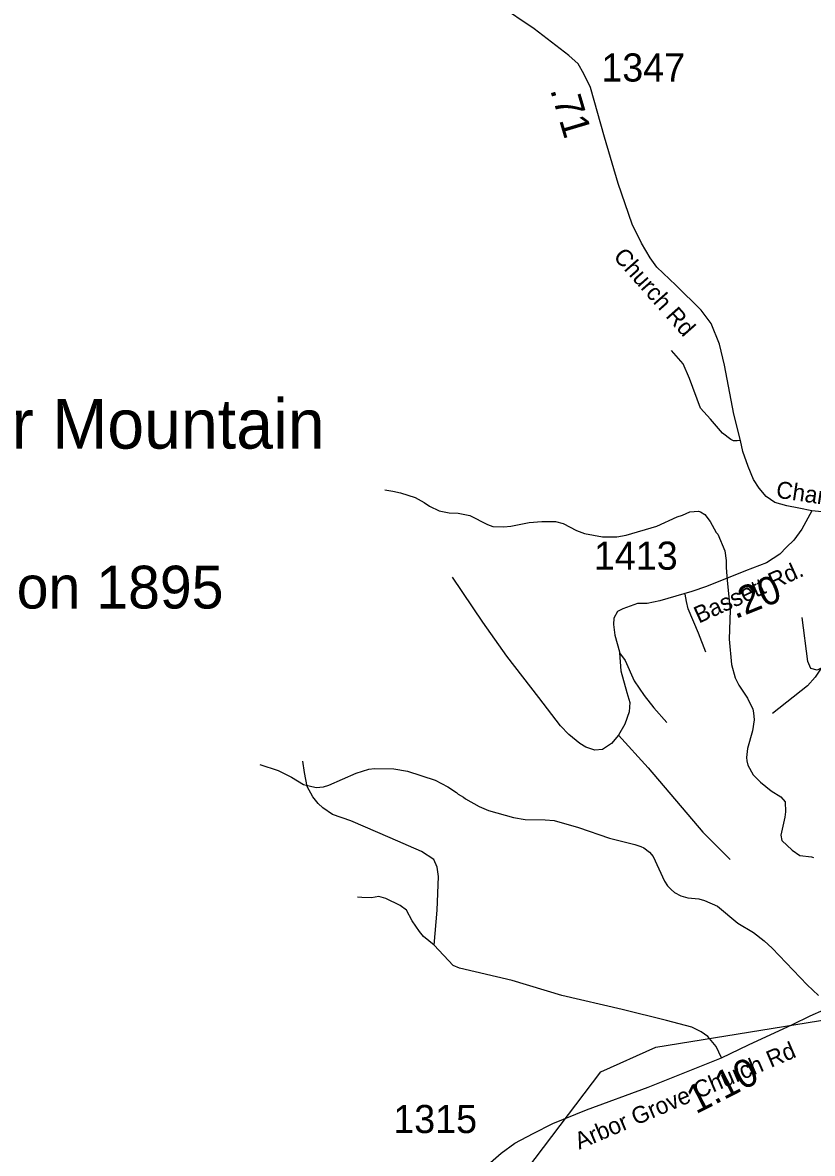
# Model space of a CAD drawing. Extents: x 1248224 to 1454986, y 825081 to 985870.
# Drawn here: x 1331099 to 1334606, y 899816 to 904837 of the extents above; entities that cross this region are included whole.
import ezdxf

# ---------------------------------------------------------------- set-up
doc = ezdxf.new("R2010")
doc.units = 0
for name, color, linetype in [('Exist Geographical Mountain Summit Elevation Number Label', 7, 'Continuous'), ('Exist Geographical Mountain Summit Label', 7, 'Continuous'), ('Exist Hydrographic Misc Water Feature', 7, 'Continuous'), ('Exist Road Non-System Type 51', 7, 'Continuous'), ('Exist Road Secondary Mileage Hundredths English Label', 7, 'Continuous'), ('Exist Road Secondary Type 51 Attributed', 7, 'Continuous'), ('Exist Road Secondary Type 51 Label', 7, 'Continuous'), ('Exist Road Secondary Type 51 Number Label', 7, 'Continuous')]:
    doc.layers.add(name, color=color, linetype=linetype)

msp = doc.modelspace()

# ---------------------------------------------------------------- linework, layer by layer
at = {"layer": 'Exist Hydrographic Misc Water Feature'}
for points in [[(1332707.5, 902761.6), (1332743.4, 902756.7), (1332777.2, 902749.6), (1332842.6, 902727.7), (1332882, 902706.5), (1332905.6, 902689.8), (1332949, 902668.6), (1332992.7, 902659.4), (1333032.7, 902658.2), (1333084.5, 902648.7), (1333163.4, 902608.4), (1333187.1, 902599.7), (1333235.1, 902598.4), (1333267.3, 902601.4), (1333347.7, 902617.1), (1333403.9, 902621.4), (1333465.9, 902621.6), (1333499.6, 902612.7), (1333558.8, 902581), (1333594.5, 902568), (1333674.1, 902553.7), (1333738.1, 902553.9), (1333778.3, 902560.6), (1333915.6, 902600.7), (1334004.8, 902642), (1334029, 902649.4), (1334061.4, 902664.5), (1334099.5, 902667.4), (1334109.5, 902665), (1334129, 902652.5), (1334152.2, 902621.8), (1334178.9, 902573), (1334186.7, 902564.8), (1334216.6, 902492.1), (1334223.4, 902447.9), (1334222.5, 902417.8), (1334226.8, 902359.8), (1334241.2, 902227.3), (1334235.6, 902099.6), (1334246.4, 901987.3), (1334262.7, 901926.8), (1334279.9, 901894.3), (1334318.2, 901837.2), (1334340.9, 901788.6), (1334344.4, 901772.5), (1334347.5, 901740.4), (1334340.1, 901692.7), (1334317.9, 901613.3), (1334312.8, 901573.5), (1334314.4, 901559.5), (1334319.8, 901539.3), (1334342.7, 901496.6), (1334375.7, 901463.7), (1334422.7, 901426.4), (1334465.9, 901399.1), (1334485.3, 901376.6), (1334486.1, 901332.6), (1334483.5, 901308.6), (1334465.2, 901229.2), (1334470.6, 901205), (1334515.4, 901161.8), (1334550.7, 901138.7), (1334602.5, 901133.3), (1334610.4, 901129.1)], [(1332153, 901541.9), (1332234.3, 901515.6), (1332293.4, 901486), (1332346.6, 901454.4), (1332402.2, 901440.7), (1332434.4, 901443.8), (1332458.6, 901451.2), (1332580.1, 901503.6), (1332636.7, 901522), (1332660.8, 901525.3), (1332746.7, 901522.8), (1332808.4, 901513), (1332931.4, 901473.5), (1332986.6, 901443.9), (1333025.9, 901418.8), (1333033.6, 901410.5), (1333057.3, 901397.9), (1333065.1, 901389.7), (1333126.1, 901355.9), (1333167.7, 901338.7), (1333278.9, 901307.5), (1333330.7, 901298), (1333418.6, 901297.4), (1333458.6, 901294.2), (1333567.7, 901263.2), (1333704.5, 901215.2), (1333817.8, 901187.9), (1333843.5, 901179.2), (1333857.3, 901172.7), (1333882.8, 901154.1), (1333898.3, 901133.6), (1333949.2, 901024.2), (1333962.6, 901003.8), (1333978.2, 900987.4), (1333993.8, 900974.9), (1334021.4, 900960.1), (1334053.2, 900951.2), (1334101, 900945.9), (1334126.9, 900939.1), (1334184.2, 900913.5), (1334274.1, 900838.8), (1334345, 900796.8), (1334391.9, 900759.5), (1334427, 900726.5), (1334582.5, 900564), (1334633.3, 900516.6)], [(1332415.3, 898397.8), (1332865.4, 899120.8), (1333666.3, 900178.2), (1333910.3, 900288.2), (1334688.4, 900413.8), (1335168.3, 900578.2), (1335268.4, 900576.1), (1335392.4, 900531), (1335517.4, 900544.9), (1336055.4, 900731.1), (1336248.5, 900743.6)]]:
    msp.add_lwpolyline(points, dxfattribs=at)
at = {"layer": 'Exist Road Non-System Type 51'}
for points in [[(1334286, 902981.3), (1334272.1, 902979.9), (1334255.5, 902979.9), (1334243, 902985.5), (1334206.9, 903013.3), (1334152.7, 903075.8), (1334108.3, 903124.4), (1334059.7, 903256.4), (1334032, 903321.7), (1333980.6, 903381.4)], [(1333744.5, 901672.8), (1333713.5, 901635.6), (1333673.2, 901609.2), (1333639.1, 901606.1), (1333600.4, 901620.1), (1333572.5, 901635.6), (1333524.5, 901675.9), (1333487.3, 901714.6), (1333391.3, 901840.2), (1333248.8, 902023.2), (1333141.9, 902175.1), (1333007.1, 902375.1)], [(1334133.3, 902041.8), (1334100.8, 902125.5), (1334054.3, 902234), (1334046.6, 902266.6), (1334040.4, 902299.1)], [(1333724.7, 902192.6), (1333722.4, 902164.5), (1333729.3, 902117.2), (1333748.8, 902043.6), (1333749.3, 902038.9)], [(1334644.5, 901970.4), (1334627.5, 901961.1), (1334599.6, 901968.9), (1334585.6, 901999.9), (1334560.9, 902195.2)], [(1333749.3, 902038.9), (1333755.3, 901958), (1333781.7, 901861.9), (1333795.6, 901818.5), (1333792.5, 901776.7), (1333772.4, 901722.4), (1333744.5, 901672.8)], [(1333749.3, 902038.9), (1333773.9, 902004.6), (1333814.2, 901914.6), (1333859.1, 901849.5), (1333902.5, 901793.7), (1333959.8, 901728.6)], [(1334644.5, 901970.4), (1334618.2, 901930.1), (1334584.1, 901891.4), (1334429.2, 901768.9)], [(1333744.5, 901672.8), (1333876.2, 901527.1), (1334119.4, 901241.8), (1334240.2, 901120.9)], [(1332927.1, 900740.7), (1332939.6, 900896.3), (1332945.2, 901044.9), (1332939.6, 901087.4), (1332924.4, 901120.8), (1332870.2, 901156.9), (1332731.4, 901216.6), (1332556.5, 901293), (1332475.2, 901320.2), (1332432.2, 901350.7), (1332411.4, 901368.8), (1332387.8, 901399.3), (1332362.8, 901445.2), (1332350.3, 901507.7), (1332343.3, 901557.7)], [(1332927.1, 900740.7), (1332879.1, 900778.3), (1332861, 900800.5), (1332829.1, 900849.1), (1332804.1, 900896.3), (1332774.9, 900917.2), (1332711.1, 900947.7), (1332680.5, 900956.1), (1332648.6, 900950.5), (1332605.6, 900951.9), (1332586.1, 900954.1)], [(1334202.1, 900240.3), (1334178.7, 900291), (1334141.2, 900335.5), (1334112.1, 900354.9), (1334070.4, 900375.7), (1333958, 900406.3), (1333760.9, 900454.9), (1333492.9, 900517.4), (1333272.2, 900584.1), (1333038.2, 900637.9), (1333010.4, 900650.4), (1332927.1, 900740.7)]]:
    msp.add_lwpolyline(points, dxfattribs=at)
at = {"layer": 'Exist Road Secondary Type 51 Attributed'}
for points in [[(1334603.6, 902668.6), (1334545.7, 902681.3), (1334492.5, 902691.7), (1334439.4, 902706.7), (1334400.2, 902733.3), (1334370.1, 902769.1), (1334344.7, 902808.4), (1334320.5, 902865.1), (1334297.4, 902932.1), (1334286, 902981.3), (1334257, 903098.8), (1334215.4, 903316.1), (1334193.5, 903409.7), (1334156.5, 903501), (1334111.6, 903559.5), (1333999.6, 903670.4), (1333914.5, 903750.6), (1333885.6, 903792.2), (1333847.5, 903856.9), (1333805.9, 903942.4), (1333743.7, 904122), (1333682.5, 904327.7), (1333621.3, 904548.4), (1333591.7, 904610), (1333565.2, 904654), (1333524.8, 904690.9), (1333370, 904808.8), (1333211.8, 904915.2)], [(1334603.6, 902668.6), (1334558.4, 902587.9), (1334523.8, 902539.4), (1334491.5, 902507), (1334461.4, 902476.9), (1334401.4, 902437.6), (1334309, 902403), (1334135.8, 902333.6), (1334071.1, 902310.5), (1333927.9, 902268.9), (1333872.5, 902257.4), (1333828.6, 902257.4), (1333764, 902234.2), (1333740.9, 902222.7), (1333724.7, 902192.6)], [(1336163.1, 902683.8), (1336095.6, 902694), (1335989.3, 902703.3), (1335917.7, 902701), (1335843.8, 902701), (1335767.6, 902687.1), (1335703, 902668.6), (1335631.4, 902638.6), (1335536.7, 902590), (1335451.2, 902548.4), (1335379.6, 902513.7), (1335317.3, 902499.9), (1335254.9, 902490.6), (1335224.9, 902492.9), (1335174.1, 902499.9), (1335102.5, 902520.7), (1335003.2, 902562.3), (1334924.6, 902585.4), (1334836.9, 902622.4), (1334744.5, 902647.8), (1334675.2, 902661.7), (1334603.6, 902668.6)], [(1333164, 899764.8), (1333223.9, 899816.3), (1333283.9, 899861.4), (1333365.4, 899904.2), (1333453.2, 899949.3), (1333603.2, 900009.3), (1333876.4, 900109.5), (1334202.1, 900240.3), (1334322.1, 900298.2), (1334517.1, 900388.3), (1334596.4, 900426.9), (1334656.4, 900452.6), (1334778.5, 900484.8), (1334924.3, 900508.4), (1334961.9, 900516.2), (1335094.8, 900565.5), (1335420.5, 900689.9), (1335647, 900790.2), (1335874.2, 900899.6), (1335957.7, 900953.2), (1336002.7, 900998.2), (1336069.5, 901082.6)]]:
    msp.add_lwpolyline(points, dxfattribs=at)

# ---------------------------------------------------------------- texts
at = {"layer": 'Exist Geographical Mountain Summit Elevation Number Label'}
msp.add_text('Elevation 1895', height=190, dxfattribs=at).set_placement((1330310, 902235.3))
at = {"layer": 'Exist Geographical Mountain Summit Label'}
msp.add_text('Sharper Mountain', height=220, dxfattribs=at).set_placement((1330101.5, 902945.2))
at = {"layer": 'Exist Road Secondary Mileage Hundredths English Label'}
for s, rotation, p in [('.71', 286.5686, (1333440.7, 904538.6)), ('.20', 21.8169, (1334263.2, 902187.6)), ('1.10', 27.1396, (1334088.8, 899988.6))]:
    msp.add_text(s, height=125, rotation=rotation, dxfattribs=at).set_placement(p)
at = {"layer": 'Exist Road Secondary Type 51 Label'}
for s, rotation, p in [('Church Rd', 311.5109, (1333718.3, 903795.5)), ('Charity ', 351.602, (1334441.5, 902728.1)), ('Bassett Rd.', 24.4641, (1334101.5, 902167.8)), ('Arbor Grove Church Rd', 23.127, (1333570.4, 899831.7))]:
    msp.add_text(s, height=75, rotation=rotation, dxfattribs=at).set_placement(p)
at = {"layer": 'Exist Road Secondary Type 51 Number Label'}
for s, p in [('1347', (1333668.8, 904575.1)), ('1413', (1333635.9, 902407.4)), ('1315', (1332745, 899906.1))]:
    msp.add_text(s, height=125, dxfattribs=at).set_placement(p)

doc.saveas('drawing.dxf')
